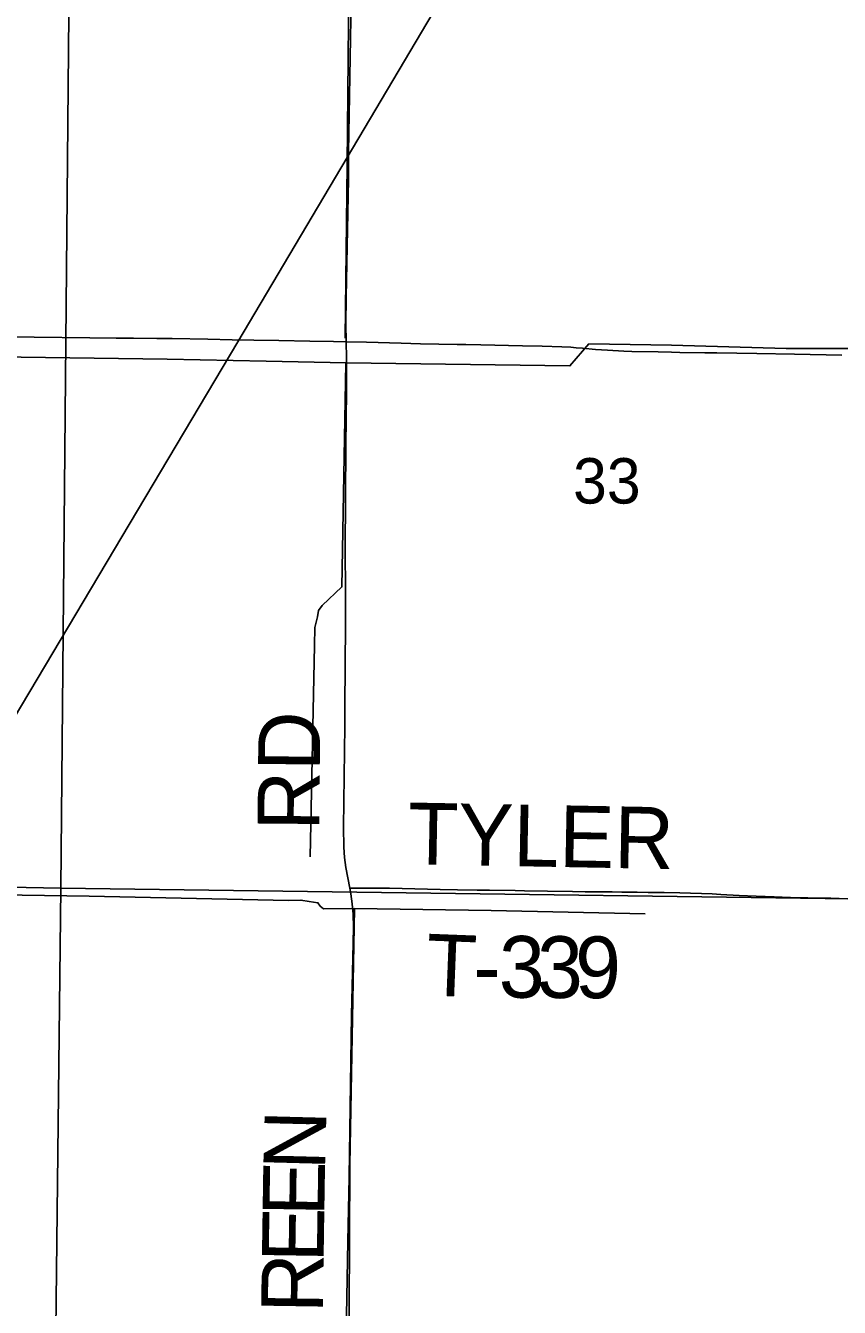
# Model space of a CAD drawing. Extents: x 1443599 to 1910620, y 1028088 to 1361369.
# Drawn here: x 1631298 to 1635252, y 1249913 to 1256148 of the extents above; entities that cross this region are included whole.
import ezdxf

# ---------------------------------------------------------------- set-up
doc = ezdxf.new("R2010")
doc.units = 0
for name, color, linetype in [('GM_X_Minor_River', 7, 'Continuous'), ('GM_X_Rail_Line', 7, 'Continuous'), ('GM_X_Section', 7, 'Continuous'), ('GM_X_Section_Text', 7, 'Continuous'), ('GM_X_Township_Road', 7, 'Continuous'), ('GM_X_Township_Road_Text', 7, 'Continuous')]:
    doc.layers.add(name, color=color, linetype=linetype)

msp = doc.modelspace()

# ---------------------------------------------------------------- linework, layer by layer
at = {"layer": 'GM_X_Minor_River'}
for points in [[(1628941.4, 1259879.3), (1629512.3, 1259874.7), (1630755.9, 1259855.4), (1632045.4, 1259829.3), (1632804.4, 1259819.1), (1632790.6, 1259305.6), (1632896.7, 1259090.9), (1632879.7, 1257566.3), (1632870.9, 1256679.6), (1632859.9, 1255471.9), (1632849.9, 1254627.4)], [(1630264.5, 1254557.5), (1631275.7, 1254534.6), (1631984.6, 1254525.3), (1632467.2, 1254516.2), (1632855.6, 1254506.9), (1633943, 1254492.6), (1634035.2, 1254599.2), (1634435.7, 1254593.7), (1634994.3, 1254577.2), (1635443, 1254576.8), (1635554.6, 1254444.3), (1636822.2, 1254422.5)], [(1632853.6, 1254505), (1632834.9, 1253417.8), (1632739, 1253327.3), (1632720.6, 1253303.6), (1632715.9, 1253271.6), (1632702.9, 1253219.6), (1632701.3, 1253133.4), (1632679.7, 1252104.5)], [(1628894.7, 1251940.7), (1630621.2, 1251928.4), (1630737.3, 1251926.2), (1631606.5, 1251913.9), (1632575.6, 1251891.7), (1632635.7, 1251894.6), (1632675.6, 1251887.8), (1632717.6, 1251881), (1632729.3, 1251864.8), (1632745.1, 1251852.4), (1632895.3, 1251853.6), (1633560.2, 1251843.1), (1634309, 1251827.1)], [(1632895.3, 1251853.6), (1632873.6, 1250605.9), (1632866.8, 1249189.3)]]:
    msp.add_lwpolyline(points, dxfattribs=at)
at = {"layer": 'GM_X_Rail_Line'}
msp.add_lwpolyline([(1628023.8, 1247385.4), (1629401.8, 1249687.9), (1632328.1, 1254610.4), (1636988.2, 1262473.3), (1640103.6, 1267682.6), (1644118.4, 1274411.1), (1645799.9, 1277195.1), (1647368.1, 1279857.7), (1650565.7, 1285234.3), (1651910.4, 1287492.2), (1654330.5, 1291580.9), (1655751.8, 1293975.8)], dxfattribs=at)
at = {"layer": 'GM_X_Section'}
for points in [[(1626212, 1257310.8), (1631517.7, 1257269.4), (1631468.2, 1251951.7), (1626171.3, 1252055)], [(1631517.7, 1257269.4), (1636834.8, 1257171.7), (1636741.5, 1251880.5), (1631468.2, 1251951.7)], [(1626171.3, 1252055), (1631468.2, 1251951.7), (1631408.8, 1246654.1), (1626109.6, 1246727.6)], [(1631468.2, 1251951.7), (1636741.5, 1251880.5), (1636867.5, 1251874.9), (1636807.6, 1246539.3), (1631408.8, 1246654.1)]]:
    msp.add_lwpolyline(points, close=True, dxfattribs=at)
at = {"layer": 'GM_X_Township_Road'}
for points in [[(1632855.6, 1254609.9), (1632854.3, 1254695.9), (1632855.8, 1254827.2), (1632866.1, 1255401.7), (1632867.2, 1255533), (1632870.3, 1255713.5), (1632879.5, 1256271.6), (1632885.8, 1256928.3), (1632886.3, 1257076.1), (1632885.9, 1257190.9), (1632886.4, 1257257.7)], [(1631244.6, 1254634), (1631339.7, 1254632.1), (1631608.8, 1254628.9), (1631736.9, 1254628.3), (1631822.3, 1254627.2), (1631935, 1254625.9), (1632009.3, 1254625.1), (1632183.3, 1254622), (1632301.5, 1254619.7), (1632406.4, 1254617.4), (1632527.8, 1254616.2), (1632678.8, 1254613.4), (1632793.7, 1254611.4), (1632855.6, 1254609.9)], [(1632849, 1252836.4), (1632852.1, 1253234.8), (1632851.8, 1253398.9), (1632850.5, 1253595.9), (1632854.1, 1254104.9), (1632856.2, 1254367.5), (1632856.7, 1254531.7), (1632855.6, 1254609.9)], [(1632855.6, 1254609.9), (1632954.5, 1254607.4), (1633121.9, 1254602.9), (1633217, 1254600.1), (1633394.2, 1254597.3), (1633436.9, 1254596.6), (1633509.1, 1254595), (1633712.6, 1254590.4), (1633807.8, 1254587.9), (1633903, 1254585.5), (1633947.5, 1254583), (1633973.6, 1254581.3), (1634004.7, 1254578.6), (1634066.9, 1254572.9), (1634125.7, 1254568.6), (1634204.2, 1254564.7), (1634243.5, 1254563.3), (1634371.5, 1254560.3), (1634437.1, 1254558.9), (1634476.5, 1254558.2), (1634599, 1254556.9), (1634657, 1254556.2), (1634850.7, 1254552.7), (1635034.5, 1254548.9), (1635264.2, 1254544.7)], [(1632872.8, 1251952.1), (1632853.6, 1252053.4), (1632847.1, 1252102.2), (1632843.8, 1252151.3), (1632842.6, 1252249.8), (1632848.2, 1252742.3), (1632849, 1252836.4)], [(1632847.5, 1249308.2), (1632853.3, 1249692.5), (1632863.7, 1250234.2), (1632869.3, 1250546.1), (1632873.2, 1250775.9), (1632881.9, 1251334.1), (1632887.3, 1251613.1), (1632890.2, 1251760.9), (1632888.7, 1251826.5), (1632884.8, 1251875.6), (1632878, 1251924.3), (1632872.8, 1251952.1)], [(1632872.8, 1251952.1), (1632901.8, 1251952), (1632995.8, 1251951.8), (1633065.8, 1251951.6), (1633311.9, 1251945.5), (1633397.2, 1251943.4), (1633492.4, 1251942.4), (1633551.4, 1251942.6), (1633676.1, 1251940.7), (1633722, 1251940.1), (1633833.6, 1251938.3), (1633955, 1251935.9), (1634017.3, 1251935.1), (1634086.3, 1251934.9), (1634148.6, 1251934.5), (1634194.5, 1251933.6), (1634270, 1251932.4), (1634322.5, 1251931.8), (1634401.3, 1251930.6), (1634476.7, 1251928.8), (1634634.2, 1251924), (1634676.8, 1251922), (1634765.2, 1251917.1), (1634847.2, 1251913.5), (1634935.7, 1251910.1), (1635014.5, 1251907.6), (1635099.8, 1251905.6), (1635211.3, 1251903.3), (1635293.4, 1251901.2)]]:
    msp.add_lwpolyline(points, dxfattribs=at)

# ---------------------------------------------------------------- texts
at = {"layer": 'GM_X_Section_Text'}
msp.add_text('33', height=221, rotation=0.00001, dxfattribs=at).set_placement((1633957.9, 1253823))
at = {"layer": 'GM_X_Township_Road_Text'}
for s, rotation, p in [('RD', 89.51035, (1632724.5, 1252231.4)), ('TYLER', 358.93325, (1633152.6, 1252069.1)), ('T', 357.81387, (1633239.2, 1251431)), ('3', 359.52063, (1633596.4, 1251420.5)), ('3', 359.64758, (1633781.9, 1251418.9)), ('9', 359.67434, (1633966.9, 1251417.8)), ('-', 359.21439, (1633471.5, 1251422.2)), ('N', 88.49898, (1632752.2, 1250578.5)), ('E', 89.12142, (1632748.8, 1250355)), ('E', 89.12571, (1632745.4, 1250130.6)), ('R', 89.12958, (1632741.7, 1249884.2))]:
    msp.add_text(s, height=300, rotation=rotation, dxfattribs=at).set_placement(p)

doc.saveas('drawing.dxf')
